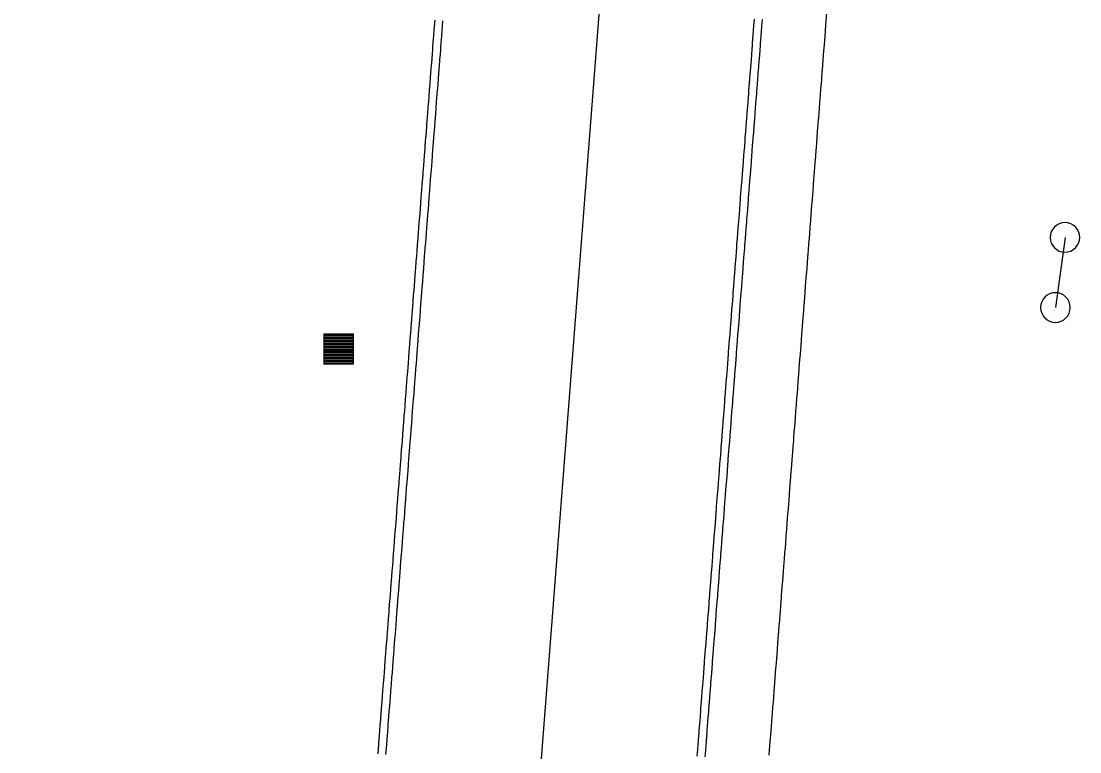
# Model space of a CAD drawing. Extents: x 2145380 to 2157287, y 139568 to 149130.
# Drawn here: x 2151024.3 to 2151113.1, y 141084.7 to 141145.9 of the extents above; entities that cross this region are included whole.
import ezdxf

# ---------------------------------------------------------------- set-up
doc = ezdxf.new("R2010")
doc.units = 0
for name, color, linetype in [('PR_PREVIOUSLY CONSTRUCTED', 7, 'Continuous'), ('TOPO_Misc', 7, 'Continuous'), ('TOPO_Sign', 7, 'Continuous')]:
    doc.layers.add(name, color=color, linetype=linetype)

# ---------------------------------------------------------------- blocks, each defined once
blk = doc.blocks.new('POST')
at = {"layer": 'TOPO_Misc'}
for start, end in [(90, 180), (360, 90), (180, 270), (270, 0)]:
    blk.add_arc((-0.01, 0.03), 3.16, start, end, dxfattribs=at)
blk = doc.blocks.new('CB')
at = {"layer": 'TOPO_Misc'}
for p, q in [((-3.08, 2.99), (3.24, 2.99)), ((-3.08, 2.68), (3.24, 2.68)), ((-3.08, 2.36), (3.24, 2.36)), ((-3.08, 2.05), (3.24, 2.05)), ((-3.08, 1.73), (3.24, 1.73)), ((-3.08, 1.4), (3.24, 1.4)), ((-3.08, 1.1), (3.24, 1.1)), ((-3.08, 0.77), (3.24, 0.77)), ((-3.08, 0.46), (3.24, 0.46)), ((-3.08, 0.14), (3.24, 0.14)), ((-3.08, -0.17), (3.24, -0.17)), ((-3.08, -0.48), (3.24, -0.48)), ((-3.08, -0.8), (3.24, -0.8)), ((-3.08, -1.11), (3.26, -1.11)), ((-3.08, -1.43), (3.26, -1.43)), ((-3.08, -1.75), (3.26, -1.75)), ((-3.08, -2.07), (3.26, -2.07)), ((-3.08, -2.39), (3.26, -2.39)), ((-3.08, -2.7), (3.26, -2.7)), ((-3.08, -3.02), (3.26, -3.02))]:
    blk.add_line(p, q, dxfattribs=at)
blk.add_lwpolyline([(3.26, -3.29), (3.24, 3.05), (-3.09, 3.04), (-3.08, -3.3), (3.26, -3.29)], dxfattribs=at)

msp = doc.modelspace()

# ---------------------------------------------------------------- linework, layer by layer
at = {"layer": 'PR_PREVIOUSLY CONSTRUCTED'}
msp.add_line((2151024.344, 140522.261), (2151080.289, 141243.227), dxfattribs=at)
for points in [[(2151087.037, 141084.373), (2151087.072, 141084.824), (2151087.092, 141085.084), (2151087.1, 141085.183), (2151087.15, 141085.821), (2151087.163, 141085.993), (2151087.226, 141086.802), (2151087.227, 141086.819), (2151087.288, 141087.612), (2151087.304, 141087.816), (2151087.351, 141088.422), (2151087.382, 141088.813), (2151087.414, 141089.231), (2151087.459, 141089.81), (2151087.477, 141090.041), (2151087.536, 141090.807), (2151087.54, 141090.85), (2151087.603, 141091.66), (2151087.614, 141091.804), (2151087.665, 141092.47), (2151087.691, 141092.801), (2151087.728, 141093.279), (2151087.768, 141093.798), (2151087.791, 141094.089), (2151087.846, 141094.795), (2151087.854, 141094.899), (2151087.917, 141095.708), (2151087.923, 141095.792), (2151087.98, 141096.518), (2151088.001, 141096.789), (2151088.042, 141097.328), (2151088.055, 141097.496), (2151088.078, 141097.786), (2151088.105, 141098.137), (2151088.155, 141098.783), (2151088.168, 141098.947), (2151088.231, 141099.756), (2151088.233, 141099.78), (2151088.294, 141100.566), (2151088.31, 141100.777), (2151088.357, 141101.376), (2151088.387, 141101.774), (2151088.419, 141102.185), (2151088.465, 141102.771), (2151088.482, 141102.995), (2151088.542, 141103.768), (2151088.545, 141103.805), (2151088.608, 141104.614), (2151088.619, 141104.765), (2151088.671, 141105.424), (2151088.697, 141105.762), (2151088.733, 141106.233), (2151088.774, 141106.759), (2151088.796, 141107.043), (2151088.852, 141107.756), (2151088.859, 141107.853), (2151088.922, 141108.662), (2151088.929, 141108.753), (2151088.985, 141109.472), (2151089.006, 141109.75), (2151089.048, 141110.282), (2151089.084, 141110.747), (2151089.11, 141111.091), (2151089.161, 141111.744), (2151089.173, 141111.901), (2151089.236, 141112.711), (2151089.238, 141112.741), (2151089.299, 141113.52), (2151089.316, 141113.738), (2151089.362, 141114.33), (2151089.393, 141114.735), (2151089.425, 141115.139), (2151089.47, 141115.732), (2151089.487, 141115.949), (2151089.548, 141116.729), (2151089.55, 141116.759), (2151089.613, 141117.568), (2151089.625, 141117.726), (2151089.676, 141118.378), (2151089.703, 141118.723), (2151089.739, 141119.188), (2151089.78, 141119.72), (2151089.801, 141119.997), (2151089.857, 141120.717), (2151089.864, 141120.807), (2151089.927, 141121.616), (2151089.935, 141121.714), (2151089.99, 141122.426), (2151090.012, 141122.711), (2151090.053, 141123.236), (2151090.089, 141123.708), (2151090.116, 141124.045), (2151090.167, 141124.705), (2151090.178, 141124.855), (2151090.241, 141125.665), (2151090.244, 141125.702), (2151090.304, 141126.474), (2151090.322, 141126.699), (2151090.367, 141127.284), (2151090.399, 141127.696), (2151090.43, 141128.093), (2151090.476, 141128.693), (2151090.493, 141128.903), (2151090.554, 141129.69), (2151090.555, 141129.713), (2151090.618, 141130.522), (2151090.631, 141130.687), (2151090.681, 141131.332), (2151090.708, 141131.684), (2151090.744, 141132.142), (2151090.786, 141132.681), (2151090.807, 141132.951), (2151090.863, 141133.678), (2151090.87, 141133.761), (2151090.932, 141134.571), (2151090.94, 141134.675), (2151090.995, 141135.38), (2151091.018, 141135.672), (2151091.058, 141136.19), (2151091.095, 141136.669), (2151091.121, 141136.999), (2151091.173, 141137.666), (2151091.184, 141137.809), (2151091.246, 141138.619), (2151091.25, 141138.663), (2151091.309, 141139.428), (2151091.327, 141139.66), (2151091.372, 141140.238), (2151091.405, 141140.657), (2151091.435, 141141.048), (2151091.446, 141141.195), (2151091.482, 141141.654), (2151091.498, 141141.857), (2151091.559, 141142.651), (2151091.561, 141142.667), (2151091.623, 141143.476), (2151091.637, 141143.648), (2151091.686, 141144.286), (2151091.714, 141144.645), (2151091.749, 141145.096), (2151091.791, 141145.642), (2151091.812, 141145.905), (2151091.869, 141146.639)], [(2151054.251, 141084.474), (2151054.314, 141085.284), (2151054.32, 141085.36), (2151054.377, 141086.093), (2151054.397, 141086.357), (2151054.44, 141086.903), (2151054.475, 141087.354), (2151054.495, 141087.613), (2151054.503, 141087.713), (2151054.552, 141088.351), (2151054.565, 141088.522), (2151054.628, 141089.332), (2151054.63, 141089.348), (2151054.691, 141090.141), (2151054.707, 141090.345), (2151054.754, 141090.951), (2151054.784, 141091.342), (2151054.817, 141091.761), (2151054.862, 141092.339), (2151054.88, 141092.57), (2151054.939, 141093.336), (2151054.942, 141093.38), (2151055.005, 141094.19), (2151055.016, 141094.333), (2151055.068, 141094.999), (2151055.094, 141095.33), (2151055.131, 141095.809), (2151055.171, 141096.327), (2151055.194, 141096.618), (2151055.248, 141097.324), (2151055.257, 141097.428), (2151055.319, 141098.238), (2151055.326, 141098.321), (2151055.382, 141099.047), (2151055.403, 141099.318), (2151055.445, 141099.857), (2151055.458, 141100.026), (2151055.481, 141100.315), (2151055.508, 141100.667), (2151055.558, 141101.312), (2151055.571, 141101.476), (2151055.634, 141102.286), (2151055.635, 141102.309), (2151055.696, 141103.096), (2151055.713, 141103.306), (2151055.759, 141103.905), (2151055.79, 141104.303), (2151055.822, 141104.715), (2151055.867, 141105.3), (2151055.885, 141105.524), (2151055.945, 141106.297), (2151055.948, 141106.334), (2151056.01, 141107.144), (2151056.022, 141107.294), (2151056.073, 141107.953), (2151056.1, 141108.291), (2151056.136, 141108.763), (2151056.177, 141109.288), (2151056.199, 141109.573), (2151056.254, 141110.285), (2151056.262, 141110.382), (2151056.325, 141111.192), (2151056.332, 141111.282), (2151056.387, 141112.001), (2151056.409, 141112.279), (2151056.45, 141112.811), (2151056.486, 141113.276), (2151056.513, 141113.621), (2151056.564, 141114.273), (2151056.576, 141114.43), (2151056.639, 141115.24), (2151056.641, 141115.27), (2151056.702, 141116.05), (2151056.718, 141116.267), (2151056.764, 141116.859), (2151056.796, 141117.264), (2151056.827, 141117.669), (2151056.873, 141118.261), (2151056.89, 141118.478), (2151056.951, 141119.258), (2151056.953, 141119.288), (2151057.016, 141120.098), (2151057.028, 141120.255), (2151057.079, 141120.907), (2151057.105, 141121.252), (2151057.141, 141121.717), (2151057.183, 141122.249), (2151057.204, 141122.527), (2151057.26, 141123.246), (2151057.267, 141123.336), (2151057.33, 141124.146), (2151057.337, 141124.243), (2151057.393, 141124.956), (2151057.415, 141125.24), (2151057.455, 141125.765), (2151057.492, 141126.237), (2151057.518, 141126.575), (2151057.569, 141127.234), (2151057.581, 141127.384), (2151057.644, 141128.194), (2151057.647, 141128.231), (2151057.707, 141129.004), (2151057.724, 141129.228), (2151057.77, 141129.813), (2151057.802, 141130.225), (2151057.832, 141130.623), (2151057.879, 141131.222), (2151057.895, 141131.433), (2151057.956, 141132.219), (2151057.958, 141132.242), (2151058.021, 141133.052), (2151058.034, 141133.216), (2151058.084, 141133.861), (2151058.111, 141134.213), (2151058.147, 141134.671), (2151058.188, 141135.21), (2151058.209, 141135.481), (2151058.266, 141136.207), (2151058.272, 141136.29), (2151058.335, 141137.1), (2151058.343, 141137.204), (2151058.398, 141137.91), (2151058.42, 141138.201), (2151058.461, 141138.719), (2151058.498, 141139.198), (2151058.523, 141139.529), (2151058.575, 141140.195), (2151058.586, 141140.339), (2151058.649, 141141.148), (2151058.653, 141141.192), (2151058.712, 141141.958), (2151058.73, 141142.189), (2151058.775, 141142.767), (2151058.807, 141143.186), (2151058.838, 141143.577), (2151058.849, 141143.725), (2151058.885, 141144.183), (2151058.9, 141144.387), (2151058.962, 141145.18), (2151058.963, 141145.196), (2151059.026, 141146.006)], [(2151054.917, 141084.422), (2151054.98, 141085.232), (2151054.986, 141085.308), (2151055.043, 141086.042), (2151055.063, 141086.305), (2151055.106, 141086.851), (2151055.141, 141087.302), (2151055.161, 141087.562), (2151055.168, 141087.661), (2151055.218, 141088.299), (2151055.231, 141088.47), (2151055.294, 141089.28), (2151055.295, 141089.296), (2151055.357, 141090.09), (2151055.373, 141090.293), (2151055.42, 141090.899), (2151055.45, 141091.29), (2151055.482, 141091.709), (2151055.527, 141092.287), (2151055.545, 141092.519), (2151055.605, 141093.284), (2151055.608, 141093.328), (2151055.671, 141094.138), (2151055.682, 141094.281), (2151055.734, 141094.948), (2151055.759, 141095.278), (2151055.797, 141095.757), (2151055.837, 141096.275), (2151055.859, 141096.567), (2151055.914, 141097.272), (2151055.922, 141097.376), (2151055.985, 141098.186), (2151055.992, 141098.269), (2151056.048, 141098.996), (2151056.069, 141099.266), (2151056.111, 141099.805), (2151056.124, 141099.974), (2151056.146, 141100.263), (2151056.174, 141100.615), (2151056.224, 141101.26), (2151056.236, 141101.425), (2151056.299, 141102.234), (2151056.301, 141102.257), (2151056.362, 141103.044), (2151056.378, 141103.254), (2151056.425, 141103.853), (2151056.456, 141104.251), (2151056.488, 141104.663), (2151056.533, 141105.248), (2151056.55, 141105.473), (2151056.61, 141106.245), (2151056.613, 141106.282), (2151056.676, 141107.092), (2151056.688, 141107.242), (2151056.739, 141107.902), (2151056.765, 141108.239), (2151056.802, 141108.711), (2151056.843, 141109.236), (2151056.865, 141109.521), (2151056.92, 141110.233), (2151056.927, 141110.331), (2151056.99, 141111.14), (2151056.997, 141111.23), (2151057.053, 141111.95), (2151057.075, 141112.227), (2151057.116, 141112.759), (2151057.152, 141113.224), (2151057.179, 141113.569), (2151057.229, 141114.221), (2151057.242, 141114.379), (2151057.304, 141115.188), (2151057.307, 141115.218), (2151057.367, 141115.998), (2151057.384, 141116.215), (2151057.43, 141116.808), (2151057.461, 141117.212), (2151057.493, 141117.617), (2151057.539, 141118.209), (2151057.556, 141118.427), (2151057.616, 141119.206), (2151057.619, 141119.236), (2151057.681, 141120.046), (2151057.694, 141120.203), (2151057.744, 141120.856), (2151057.771, 141121.2), (2151057.807, 141121.665), (2151057.848, 141122.197), (2151057.87, 141122.475), (2151057.926, 141123.194), (2151057.933, 141123.285), (2151057.995, 141124.094), (2151058.003, 141124.191), (2151058.058, 141124.904), (2151058.08, 141125.188), (2151058.121, 141125.714), (2151058.158, 141126.185), (2151058.184, 141126.523), (2151058.235, 141127.182), (2151058.247, 141127.333), (2151058.31, 141128.142), (2151058.312, 141128.179), (2151058.372, 141128.952), (2151058.39, 141129.176), (2151058.435, 141129.762), (2151058.467, 141130.173), (2151058.498, 141130.571), (2151058.545, 141131.17), (2151058.561, 141131.381), (2151058.622, 141132.167), (2151058.624, 141132.191), (2151058.687, 141133), (2151058.699, 141133.164), (2151058.749, 141133.81), (2151058.777, 141134.161), (2151058.812, 141134.619), (2151058.854, 141135.158), (2151058.875, 141135.429), (2151058.931, 141136.155), (2151058.938, 141136.239), (2151059.001, 141137.048), (2151059.009, 141137.152), (2151059.064, 141137.858), (2151059.086, 141138.149), (2151059.126, 141138.668), (2151059.163, 141139.146), (2151059.189, 141139.477), (2151059.241, 141140.143), (2151059.252, 141140.287), (2151059.315, 141141.097), (2151059.318, 141141.14), (2151059.378, 141141.906), (2151059.396, 141142.137), (2151059.44, 141142.716), (2151059.473, 141143.134), (2151059.503, 141143.525), (2151059.515, 141143.673), (2151059.55, 141144.131), (2151059.566, 141144.335), (2151059.628, 141145.128), (2151059.629, 141145.145), (2151059.692, 141145.954)], [(2151081.005, 141084.292), (2151081.048, 141084.838), (2151081.083, 141085.289), (2151081.103, 141085.548), (2151081.11, 141085.648), (2151081.16, 141086.286), (2151081.173, 141086.457), (2151081.236, 141087.267), (2151081.237, 141087.283), (2151081.299, 141088.077), (2151081.315, 141088.28), (2151081.362, 141088.886), (2151081.392, 141089.277), (2151081.424, 141089.696), (2151081.469, 141090.274), (2151081.487, 141090.506), (2151081.547, 141091.271), (2151081.55, 141091.315), (2151081.613, 141092.125), (2151081.624, 141092.268), (2151081.676, 141092.935), (2151081.701, 141093.265), (2151081.739, 141093.744), (2151081.779, 141094.262), (2151081.801, 141094.554), (2151081.856, 141095.259), (2151081.864, 141095.363), (2151081.927, 141096.173), (2151081.934, 141096.256), (2151081.99, 141096.983), (2151082.011, 141097.253), (2151082.053, 141097.792), (2151082.066, 141097.961), (2151082.088, 141098.25), (2151082.116, 141098.602), (2151082.166, 141099.247), (2151082.178, 141099.412), (2151082.241, 141100.221), (2151082.243, 141100.244), (2151082.304, 141101.031), (2151082.32, 141101.241), (2151082.367, 141101.84), (2151082.398, 141102.238), (2151082.43, 141102.65), (2151082.475, 141103.235), (2151082.493, 141103.46), (2151082.552, 141104.232), (2151082.555, 141104.269), (2151082.618, 141105.079), (2151082.63, 141105.229), (2151082.681, 141105.889), (2151082.707, 141106.226), (2151082.744, 141106.698), (2151082.785, 141107.223), (2151082.807, 141107.508), (2151082.862, 141108.22), (2151082.869, 141108.318), (2151082.932, 141109.127), (2151082.939, 141109.217), (2151082.995, 141109.937), (2151083.017, 141110.214), (2151083.058, 141110.746), (2151083.094, 141111.211), (2151083.121, 141111.556), (2151083.171, 141112.208), (2151083.184, 141112.366), (2151083.246, 141113.175), (2151083.249, 141113.205), (2151083.309, 141113.985), (2151083.326, 141114.202), (2151083.372, 141114.795), (2151083.403, 141115.199), (2151083.435, 141115.604), (2151083.481, 141116.196), (2151083.498, 141116.414), (2151083.558, 141117.193), (2151083.561, 141117.223), (2151083.623, 141118.033), (2151083.636, 141118.19), (2151083.686, 141118.843), (2151083.713, 141119.187), (2151083.749, 141119.652), (2151083.79, 141120.184), (2151083.812, 141120.462), (2151083.868, 141121.181), (2151083.875, 141121.272), (2151083.937, 141122.081), (2151083.945, 141122.178), (2151084, 141122.891), (2151084.022, 141123.175), (2151084.063, 141123.7), (2151084.1, 141124.172), (2151084.126, 141124.51), (2151084.177, 141125.169), (2151084.189, 141125.32), (2151084.252, 141126.129), (2151084.254, 141126.166), (2151084.314, 141126.939), (2151084.332, 141127.163), (2151084.377, 141127.749), (2151084.409, 141128.16), (2151084.44, 141128.558), (2151084.487, 141129.157), (2151084.503, 141129.368), (2151084.564, 141130.154), (2151084.566, 141130.178), (2151084.629, 141130.987), (2151084.641, 141131.151), (2151084.691, 141131.797), (2151084.719, 141132.148), (2151084.754, 141132.606), (2151084.796, 141133.145), (2151084.817, 141133.416), (2151084.873, 141134.142), (2151084.88, 141134.226), (2151084.943, 141135.035), (2151084.951, 141135.139), (2151085.006, 141135.845), (2151085.028, 141136.136), (2151085.068, 141136.655), (2151085.105, 141137.133), (2151085.131, 141137.464), (2151085.183, 141138.13), (2151085.194, 141138.274), (2151085.257, 141139.083), (2151085.26, 141139.127), (2151085.32, 141139.893), (2151085.338, 141140.124), (2151085.382, 141140.703), (2151085.415, 141141.121), (2151085.445, 141141.512), (2151085.457, 141141.66), (2151085.492, 141142.118), (2151085.508, 141142.322), (2151085.57, 141143.115), (2151085.571, 141143.132), (2151085.634, 141143.941), (2151085.647, 141144.112), (2151085.697, 141144.751), (2151085.724, 141145.109), (2151085.759, 141145.561), (2151085.802, 141146.106)], [(2151081.671, 141084.241), (2151081.713, 141084.787), (2151081.748, 141085.238), (2151081.768, 141085.497), (2151081.776, 141085.596), (2151081.826, 141086.235), (2151081.839, 141086.406), (2151081.902, 141087.215), (2151081.903, 141087.232), (2151081.964, 141088.025), (2151081.98, 141088.229), (2151082.027, 141088.835), (2151082.058, 141089.226), (2151082.09, 141089.644), (2151082.135, 141090.223), (2151082.153, 141090.454), (2151082.212, 141091.22), (2151082.216, 141091.264), (2151082.279, 141092.073), (2151082.29, 141092.217), (2151082.341, 141092.883), (2151082.367, 141093.214), (2151082.404, 141093.692), (2151082.444, 141094.211), (2151082.467, 141094.502), (2151082.522, 141095.208), (2151082.53, 141095.312), (2151082.593, 141096.121), (2151082.599, 141096.205), (2151082.656, 141096.931), (2151082.677, 141097.202), (2151082.718, 141097.741), (2151082.732, 141097.91), (2151082.754, 141098.199), (2151082.781, 141098.55), (2151082.831, 141099.196), (2151082.844, 141099.36), (2151082.907, 141100.17), (2151082.909, 141100.193), (2151082.97, 141100.979), (2151082.986, 141101.19), (2151083.033, 141101.789), (2151083.063, 141102.187), (2151083.095, 141102.598), (2151083.141, 141103.184), (2151083.158, 141103.408), (2151083.218, 141104.181), (2151083.221, 141104.218), (2151083.284, 141105.027), (2151083.295, 141105.178), (2151083.347, 141105.837), (2151083.373, 141106.175), (2151083.409, 141106.647), (2151083.45, 141107.172), (2151083.472, 141107.456), (2151083.528, 141108.169), (2151083.535, 141108.266), (2151083.598, 141109.075), (2151083.605, 141109.166), (2151083.661, 141109.885), (2151083.682, 141110.163), (2151083.724, 141110.695), (2151083.76, 141111.16), (2151083.786, 141111.504), (2151083.837, 141112.157), (2151083.849, 141112.314), (2151083.912, 141113.124), (2151083.914, 141113.154), (2151083.975, 141113.933), (2151083.992, 141114.151), (2151084.038, 141114.743), (2151084.069, 141115.148), (2151084.101, 141115.553), (2151084.147, 141116.145), (2151084.163, 141116.362), (2151084.224, 141117.142), (2151084.226, 141117.172), (2151084.289, 141117.981), (2151084.301, 141118.139), (2151084.352, 141118.791), (2151084.379, 141119.136), (2151084.415, 141119.601), (2151084.456, 141120.133), (2151084.478, 141120.41), (2151084.533, 141121.13), (2151084.54, 141121.22), (2151084.603, 141122.03), (2151084.611, 141122.127), (2151084.666, 141122.839), (2151084.688, 141123.124), (2151084.729, 141123.649), (2151084.765, 141124.121), (2151084.792, 141124.458), (2151084.843, 141125.118), (2151084.854, 141125.268), (2151084.917, 141126.078), (2151084.92, 141126.115), (2151084.98, 141126.887), (2151084.998, 141127.112), (2151085.043, 141127.697), (2151085.075, 141128.109), (2151085.106, 141128.507), (2151085.152, 141129.106), (2151085.169, 141129.316), (2151085.23, 141130.103), (2151085.231, 141130.126), (2151085.294, 141130.936), (2151085.307, 141131.1), (2151085.357, 141131.745), (2151085.384, 141132.097), (2151085.42, 141132.555), (2151085.462, 141133.094), (2151085.483, 141133.364), (2151085.539, 141134.091), (2151085.546, 141134.174), (2151085.608, 141134.984), (2151085.616, 141135.088), (2151085.671, 141135.793), (2151085.694, 141136.085), (2151085.734, 141136.603), (2151085.771, 141137.082), (2151085.797, 141137.413), (2151085.849, 141138.079), (2151085.86, 141138.222), (2151085.922, 141139.032), (2151085.926, 141139.076), (2151085.985, 141139.841), (2151086.003, 141140.073), (2151086.048, 141140.651), (2151086.081, 141141.07), (2151086.111, 141141.461), (2151086.122, 141141.608), (2151086.158, 141142.067), (2151086.174, 141142.27), (2151086.235, 141143.064), (2151086.237, 141143.08), (2151086.299, 141143.89), (2151086.313, 141144.061), (2151086.362, 141144.699), (2151086.39, 141145.058), (2151086.425, 141145.509), (2151086.467, 141146.055)]]:
    msp.add_lwpolyline(points, dxfattribs=at)
at = {"layer": 'TOPO_Sign'}
msp.add_lwpolyline([(2151111.826, 141127.784), (2151111.021, 141121.902)], dxfattribs=at)

# ---------------------------------------------------------------- block references
at = {"layer": 'TOPO_Misc', "xscale": 0.39370000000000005, "yscale": 0.3937000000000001}
for name, p in [('POST', (2151111.826, 141127.784)), ('POST', (2151111.021, 141121.902)), ('CB', (2151050.925, 141118.472))]:
    msp.add_blockref(name, p, dxfattribs=at)

doc.saveas('drawing.dxf')
